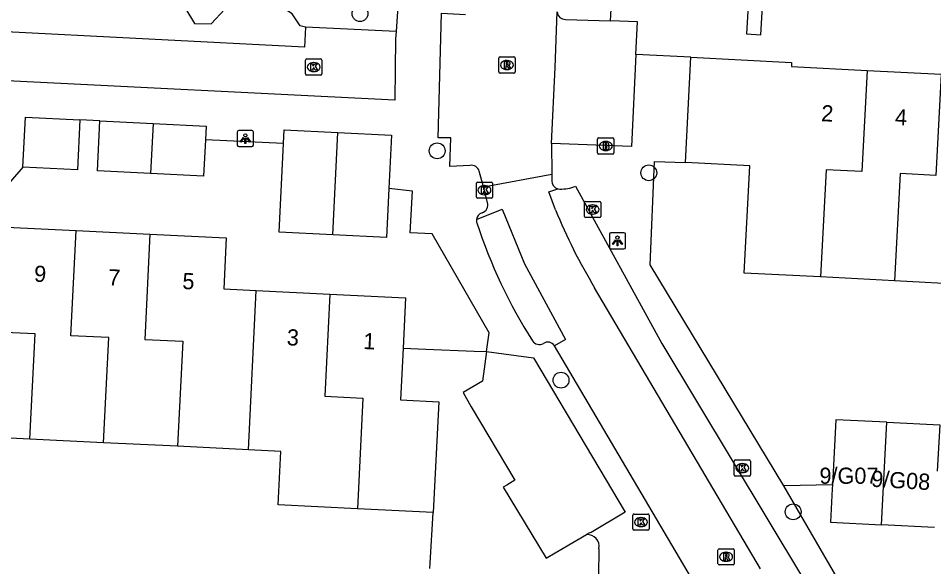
# Model space of a CAD drawing. Extents: x 162990 to 165007, y 383433 to 384336.
# Drawn here: x 164420.8 to 164477.4, y 383628.1 to 383662 of the extents above; entities that cross this region are included whole.
import ezdxf

# ---------------------------------------------------------------- set-up
doc = ezdxf.new("R2010")
doc.units = 0
for name, color, linetype in [('IMGEO_Boom', 7, 'Continuous'), ('IMGEO_Brandkraan', 7, 'Continuous'), ('IMGEO_Groenvoorziening', 7, 'Continuous'), ('IMGEO_Kolk', 7, 'Continuous'), ('IMGEO_Lichtpunt', 7, 'Continuous'), ('IMGEO_Pand', 7, 'Continuous'), ('IMGEO_Pand_nummerreeks', 7, 'Continuous'), ('IMGEO_Parkeervlak_open', 7, 'Continuous'), ('IMGEO_Rijbaan_lokaal_open', 7, 'Continuous'), ('IMGEO_Rioolput', 7, 'Continuous'), ('IMGEO_Voetpad_open', 7, 'Continuous')]:
    doc.layers.add(name, color=color, linetype=linetype)

msp = doc.modelspace()

# ---------------------------------------------------------------- linework, layer by layer
at = {"layer": 'IMGEO_Boom'}
for centre in [(164441.949, 383662.268), (164446.719, 383653.79), (164459.787, 383652.432), (164454.37, 383639.613), (164468.704, 383631.475)]:
    msp.add_circle(centre, 0.489, dxfattribs=at)
at = {"layer": 'IMGEO_Brandkraan'}
for p, q in [((164456.628, 383653.661), (164456.628, 383654.513)), ((164456.703, 383654.587), (164457.555, 383654.587)), ((164457.629, 383654.513), (164457.629, 383653.661)), ((164457.116, 383654.367), (164457.141, 383654.367)), ((164457.555, 383653.587), (164456.703, 383653.587)), ((164457.139, 383653.807), (164457.114, 383653.807))]:
    msp.add_line(p, q, dxfattribs=at)
for points in [[(164456.628, 383653.661), (164456.628, 383654.513)], [(164456.703, 383654.587), (164457.555, 383654.587)], [(164457.629, 383654.513), (164457.629, 383653.661)], [(164456.976, 383654.287), (164456.976, 383653.887), (164457.189, 383653.887)], [(164457.207, 383654.287), (164456.976, 383654.287)], [(164457.155, 383654.206), (164457.101, 383654.206), (164457.101, 383654.13)], [(164457.101, 383654.13), (164457.154, 383654.13)], [(164457.163, 383654.054), (164457.101, 383654.054), (164457.101, 383653.973)], [(164457.101, 383653.973), (164457.163, 383653.973)], [(164457.555, 383653.587), (164456.703, 383653.587)]]:
    msp.add_lwpolyline(points, dxfattribs=at)
for centre, radius, start, end in [((164456.705, 383654.511), 0.0765, 91.552, 178.448), ((164456.705, 383654.511), 0.0765, 91.552, 178.448), ((164457.553, 383654.511), 0.0765, 1.552, 88.448), ((164457.553, 383654.511), 0.0765, 1.552, 88.448), ((164457.156, 383654.168), 0.0379, 267.8285, 90.9355), ((164457.164, 383654.013), 0.0404, 269.8759, 90.5077), ((164457.195, 383654.138), 0.251, 268.6676, 293.5347), ((164457.211, 383654.142), 0.145, 59.4692, 91.5367), ((164457.236, 383654.189), 0.0922, 285.5137, 58.1501), ((164457.241, 383653.997), 0.105, 301.3115, 78.989), ((164456.705, 383653.663), 0.0765, 181.552, 268.448), ((164456.705, 383653.663), 0.0765, 181.552, 268.448), ((164457.553, 383653.663), 0.0765, 271.552, 358.448), ((164457.553, 383653.663), 0.0765, 271.552, 358.448)]:
    msp.add_arc(centre, radius, start, end, dxfattribs=at)
for centre, major_axis, ratio, start_param, end_param in [((164457.115, 383654.087), (-0.387, 0.002), 0.722429, 4.712389, 7.853982), ((164457.14, 383654.087), (-0.39, 0.002), 0.717154, 1.570796, 4.712389)]:
    msp.add_ellipse(centre, major_axis=major_axis, ratio=ratio, start_param=start_param, end_param=end_param, dxfattribs=at)
at = {"layer": 'IMGEO_Groenvoorziening'}
for points in [[(164444.613, 383641.587), (164446.017, 383641.526), (164448.992, 383641.416), (164449.765, 383641.388)], [(164446.273, 383627.973), (164446.293, 383628.307), (164446.472, 383631.437)]]:
    msp.add_lwpolyline(points, dxfattribs=at)
at = {"layer": 'IMGEO_Kolk'}
for p, q in [((164438.589, 383658.538), (164438.589, 383659.39)), ((164438.664, 383659.464), (164439.516, 383659.464)), ((164439.077, 383659.244), (164439.102, 383659.244)), ((164439.59, 383659.39), (164439.59, 383658.538)), ((164439.516, 383658.464), (164438.664, 383658.464)), ((164439.1, 383658.684), (164439.075, 383658.684)), ((164449.138, 383650.931), (164449.138, 383651.783)), ((164449.213, 383651.857), (164450.065, 383651.857)), ((164450.139, 383651.783), (164450.139, 383650.931)), ((164449.649, 383651.077), (164449.624, 383651.077)), ((164449.626, 383651.637), (164449.651, 383651.637)), ((164450.065, 383650.857), (164449.213, 383650.857)), ((164455.821, 383649.736), (164455.821, 383650.588)), ((164455.896, 383650.662), (164456.748, 383650.662)), ((164456.822, 383650.588), (164456.822, 383649.736)), ((164456.309, 383650.442), (164456.334, 383650.442)), ((164456.748, 383649.662), (164455.896, 383649.662)), ((164456.332, 383649.882), (164456.307, 383649.882)), ((164465.141, 383634.68), (164465.993, 383634.68)), ((164465.066, 383633.754), (164465.066, 383634.606)), ((164465.554, 383634.46), (164465.579, 383634.46)), ((164466.067, 383634.606), (164466.067, 383633.754)), ((164465.993, 383633.68), (164465.141, 383633.68)), ((164465.577, 383633.9), (164465.552, 383633.9)), ((164458.88, 383631.342), (164459.732, 383631.342)), ((164458.805, 383630.416), (164458.805, 383631.268)), ((164459.293, 383631.122), (164459.318, 383631.122)), ((164459.806, 383631.268), (164459.806, 383630.416)), ((164459.732, 383630.342), (164458.88, 383630.342)), ((164459.316, 383630.562), (164459.291, 383630.562))]:
    msp.add_line(p, q, dxfattribs=at)
for points in [[(164438.589, 383658.538), (164438.589, 383659.39)], [(164438.664, 383659.464), (164439.516, 383659.464)], [(164438.91, 383659.164), (164439.033, 383659.164), (164439.033, 383659.013), (164439.163, 383659.164), (164439.327, 383659.164), (164439.181, 383659.013), (164439.334, 383658.764), (164439.182, 383658.764), (164439.097, 383658.928), (164439.033, 383658.861), (164439.033, 383658.764), (164438.91, 383658.764), (164438.91, 383659.164)], [(164439.59, 383659.39), (164439.59, 383658.538)], [(164439.516, 383658.464), (164438.664, 383658.464)], [(164449.138, 383650.931), (164449.138, 383651.783)], [(164449.213, 383651.857), (164450.065, 383651.857)], [(164450.139, 383651.783), (164450.139, 383650.931)], [(164449.459, 383651.557), (164449.582, 383651.557), (164449.582, 383651.406), (164449.712, 383651.557), (164449.876, 383651.557), (164449.73, 383651.406), (164449.883, 383651.157), (164449.731, 383651.157), (164449.646, 383651.321), (164449.582, 383651.254), (164449.582, 383651.157), (164449.459, 383651.157), (164449.459, 383651.557)], [(164450.065, 383650.857), (164449.213, 383650.857)], [(164455.821, 383649.736), (164455.821, 383650.588)], [(164455.896, 383650.662), (164456.748, 383650.662)], [(164456.822, 383650.588), (164456.822, 383649.736)], [(164456.142, 383650.362), (164456.265, 383650.362), (164456.265, 383650.211), (164456.395, 383650.362), (164456.559, 383650.362), (164456.413, 383650.211), (164456.566, 383649.962), (164456.414, 383649.962), (164456.329, 383650.126), (164456.265, 383650.059), (164456.265, 383649.962), (164456.142, 383649.962), (164456.142, 383650.362)], [(164456.748, 383649.662), (164455.896, 383649.662)], [(164465.141, 383634.68), (164465.993, 383634.68)], [(164465.066, 383633.754), (164465.066, 383634.606)], [(164465.387, 383634.38), (164465.51, 383634.38), (164465.51, 383634.229), (164465.64, 383634.38), (164465.804, 383634.38), (164465.658, 383634.229), (164465.811, 383633.98), (164465.659, 383633.98), (164465.574, 383634.144), (164465.51, 383634.077), (164465.51, 383633.98), (164465.387, 383633.98), (164465.387, 383634.38)], [(164466.067, 383634.606), (164466.067, 383633.754)], [(164465.993, 383633.68), (164465.141, 383633.68)], [(164458.88, 383631.342), (164459.732, 383631.342)], [(164458.805, 383630.416), (164458.805, 383631.268)], [(164459.126, 383631.042), (164459.249, 383631.042), (164459.249, 383630.891), (164459.379, 383631.042), (164459.543, 383631.042), (164459.397, 383630.891), (164459.55, 383630.642), (164459.398, 383630.642), (164459.313, 383630.806), (164459.249, 383630.739), (164459.249, 383630.642), (164459.126, 383630.642), (164459.126, 383631.042)], [(164459.806, 383631.268), (164459.806, 383630.416)], [(164459.732, 383630.342), (164458.88, 383630.342)]]:
    msp.add_lwpolyline(points, dxfattribs=at)
for centre, start, end in [((164438.666, 383659.388), 91.552, 178.448), ((164438.666, 383659.388), 91.552, 178.448), ((164439.514, 383659.388), 1.552, 88.448), ((164439.514, 383659.388), 1.552, 88.448), ((164438.666, 383658.54), 181.552, 268.448), ((164438.666, 383658.54), 181.552, 268.448), ((164439.514, 383658.54), 271.552, 358.448), ((164439.514, 383658.54), 271.552, 358.448), ((164449.215, 383651.781), 91.552, 178.448), ((164449.215, 383651.781), 91.552, 178.448), ((164450.063, 383651.781), 1.552, 88.448), ((164450.063, 383651.781), 1.552, 88.448), ((164449.215, 383650.933), 181.552, 268.448), ((164449.215, 383650.933), 181.552, 268.448), ((164450.063, 383650.933), 271.552, 358.448), ((164450.063, 383650.933), 271.552, 358.448), ((164455.898, 383650.586), 91.552, 178.448), ((164455.898, 383650.586), 91.552, 178.448), ((164456.746, 383650.586), 1.552, 88.448), ((164456.746, 383650.586), 1.552, 88.448), ((164455.898, 383649.738), 181.552, 268.448), ((164455.898, 383649.738), 181.552, 268.448), ((164456.746, 383649.738), 271.552, 358.448), ((164456.746, 383649.738), 271.552, 358.448), ((164465.143, 383634.604), 91.552, 178.448), ((164465.143, 383634.604), 91.552, 178.448), ((164465.991, 383634.604), 1.552, 88.448), ((164465.991, 383634.604), 1.552, 88.448), ((164465.143, 383633.756), 181.552, 268.448), ((164465.143, 383633.756), 181.552, 268.448), ((164465.991, 383633.756), 271.552, 358.448), ((164465.991, 383633.756), 271.552, 358.448), ((164458.882, 383631.266), 91.552, 178.448), ((164458.882, 383631.266), 91.552, 178.448), ((164459.73, 383631.266), 1.552, 88.448), ((164459.73, 383631.266), 1.552, 88.448), ((164458.882, 383630.418), 181.552, 268.448), ((164458.882, 383630.418), 181.552, 268.448), ((164459.73, 383630.418), 271.552, 358.448), ((164459.73, 383630.418), 271.552, 358.448)]:
    msp.add_arc(centre, 0.0765, start, end, dxfattribs=at)
for centre, major_axis, ratio, start_param, end_param in [((164439.076, 383658.964), (-0.387, 0.002), 0.722429, 4.712389, 7.853982), ((164439.101, 383658.964), (-0.39, 0.002), 0.717154, 1.570796, 4.712389), ((164449.625, 383651.357), (-0.387, 0.002), 0.722429, 4.712389, 7.853982), ((164449.65, 383651.357), (-0.39, 0.002), 0.717154, 1.570796, 4.712389), ((164456.308, 383650.162), (-0.387, 0.002), 0.722429, 4.712389, 7.853982), ((164456.333, 383650.162), (-0.39, 0.002), 0.717154, 1.570796, 4.712389), ((164465.553, 383634.18), (-0.387, 0.002), 0.722429, 4.712389, 7.853982), ((164465.578, 383634.18), (-0.39, 0.002), 0.717154, 1.570796, 4.712389), ((164459.292, 383630.842), (-0.387, 0.002), 0.722429, 4.712389, 7.853982), ((164459.317, 383630.842), (-0.39, 0.002), 0.717154, 1.570796, 4.712389)]:
    msp.add_ellipse(centre, major_axis=major_axis, ratio=ratio, start_param=start_param, end_param=end_param, dxfattribs=at)
at = {"layer": 'IMGEO_Lichtpunt'}
for p, q in [((164435.272, 383655.042), (164434.464, 383655.042)), ((164435.272, 383655.042), (164434.464, 383655.042)), ((164434.37, 383654.947), (164434.37, 383654.14)), ((164434.37, 383654.947), (164434.37, 383654.14)), ((164435.366, 383654.14), (164435.366, 383654.947)), ((164435.366, 383654.14), (164435.366, 383654.947)), ((164434.464, 383654.046), (164435.272, 383654.046)), ((164434.464, 383654.046), (164435.272, 383654.046)), ((164457.352, 383648.628), (164457.352, 383647.821)), ((164457.352, 383648.628), (164457.352, 383647.821)), ((164458.254, 383648.723), (164457.446, 383648.723)), ((164458.254, 383648.723), (164457.446, 383648.723)), ((164458.348, 383647.821), (164458.348, 383648.628)), ((164458.348, 383647.821), (164458.348, 383648.628)), ((164457.446, 383647.727), (164458.254, 383647.727)), ((164457.446, 383647.727), (164458.254, 383647.727))]:
    msp.add_line(p, q, dxfattribs=at)
for points in [[(164434.744, 383654.611), (164434.783, 383654.583), (164434.595, 383654.321), (164434.557, 383654.348), (164434.744, 383654.611)], [(164434.846, 383654.563), (164434.893, 383654.563), (164434.893, 383654.241), (164434.846, 383654.241), (164434.846, 383654.563)], [(164434.956, 383654.583), (164434.994, 383654.61), (164435.181, 383654.348), (164435.142, 383654.32), (164434.956, 383654.583)], [(164457.726, 383648.292), (164457.765, 383648.264), (164457.577, 383648.002), (164457.539, 383648.029), (164457.726, 383648.292)], [(164457.938, 383648.264), (164457.976, 383648.291), (164458.163, 383648.029), (164458.124, 383648.001), (164457.938, 383648.264)], [(164457.828, 383648.244), (164457.875, 383648.244), (164457.875, 383647.922), (164457.828, 383647.922), (164457.828, 383648.244)]]:
    msp.add_lwpolyline(points, dxfattribs=at)
for centre in [(164434.869, 383654.745), (164457.851, 383648.426)]:
    msp.add_circle(centre, 0.0994, dxfattribs=at)
for centre, start, end in [((164434.464, 383654.947), 90, 180), ((164434.464, 383654.947), 90, 180), ((164435.272, 383654.947), 0, 90), ((164435.272, 383654.947), 0, 90), ((164434.464, 383654.14), 180, 270), ((164434.464, 383654.14), 180, 270), ((164435.272, 383654.14), 270, 0), ((164435.272, 383654.14), 270, 360), ((164457.446, 383648.628), 90, 180), ((164457.446, 383648.628), 90, 180), ((164458.254, 383648.628), 0, 90), ((164458.254, 383648.628), 0, 90), ((164457.446, 383647.821), 180, 270), ((164457.446, 383647.821), 180, 270), ((164458.254, 383647.821), 270, 0), ((164458.254, 383647.821), 270, 360)]:
    msp.add_arc(centre, 0.0946, start, end, dxfattribs=at)
at = {"layer": 'IMGEO_Pand'}
for points in [[(164462.054, 383653.071), (164462.393, 383659.568)], [(164462.393, 383659.568), (164468.608, 383659.244), (164468.595, 383659.004), (164473.276, 383658.759)], [(164473.276, 383658.759), (164472.946, 383652.506), (164470.749, 383652.622), (164470.399, 383645.99)], [(164473.276, 383658.759), (164477.84, 383658.521)], [(164477.84, 383658.521), (164477.51, 383652.271), (164475.313, 383652.387), (164474.962, 383645.751)], [(164421.132, 383652.779), (164421.285, 383655.875), (164424.653, 383655.708)], [(164424.653, 383655.708), (164424.5, 383652.612), (164421.132, 383652.779)], [(164429.015, 383652.38), (164425.737, 383652.542), (164425.889, 383655.632)], [(164425.889, 383655.632), (164429.168, 383655.47)], [(164429.168, 383655.47), (164429.015, 383652.38)], [(164429.168, 383655.47), (164432.445, 383655.309), (164432.403, 383654.461)], [(164437.222, 383654.242), (164437.263, 383655.077), (164440.579, 383654.913)], [(164440.27, 383648.592), (164440.579, 383654.913)], [(164440.579, 383654.913), (164443.896, 383654.749), (164443.733, 383651.45)], [(164432.403, 383654.461), (164432.293, 383652.219), (164429.015, 383652.38)], [(164440.27, 383648.592), (164436.951, 383648.756), (164437.222, 383654.242)], [(164470.399, 383645.99), (164465.687, 383646.236), (164466.033, 383652.863), (164462.054, 383653.071)], [(164443.733, 383651.45), (164443.584, 383648.429), (164440.27, 383648.592)], [(164421.553, 383635.975), (164421.877, 383642.469), (164419.53, 383642.586), (164419.659, 383649.095)], [(164419.659, 383649.095), (164424.414, 383648.86)], [(164426.113, 383635.75), (164426.437, 383642.244), (164424.09, 383642.361), (164424.414, 383648.86)], [(164424.414, 383648.86), (164428.975, 383648.635)], [(164428.975, 383648.635), (164428.651, 383642.137), (164430.998, 383642.02), (164430.674, 383635.525)], [(164428.975, 383648.635), (164433.686, 383648.402), (164433.53, 383645.25), (164435.54, 383645.151)], [(164474.962, 383645.751), (164470.399, 383645.99)], [(164479.526, 383645.513), (164474.962, 383645.751)], [(164435.056, 383635.308), (164435.54, 383645.151)], [(164435.54, 383645.151), (164440.09, 383644.926)], [(164440.09, 383644.926), (164439.781, 383638.618), (164442.128, 383638.503), (164441.793, 383631.668)], [(164440.09, 383644.926), (164444.766, 383644.695), (164444.613, 383641.587)], [(164444.613, 383641.587), (164444.455, 383638.392), (164446.81, 383638.275), (164446.472, 383631.437)], [(164474.5, 383637.01), (164471.338, 383637.172), (164471.131, 383633.138)], [(164474.164, 383630.669), (164474.5, 383637.01)], [(164474.5, 383637.01), (164477.756, 383636.843), (164477.609, 383633.984)], [(164421.553, 383635.975), (164416.992, 383636.2)], [(164426.113, 383635.75), (164421.553, 383635.975)], [(164430.674, 383635.525), (164426.113, 383635.75)], [(164435.056, 383635.308), (164430.674, 383635.525)], [(164441.793, 383631.668), (164436.903, 383631.91), (164437.066, 383635.209), (164435.056, 383635.308)], [(164471.131, 383633.138), (164471.119, 383632.902), (164471.013, 383630.831), (164474.164, 383630.669)], [(164446.472, 383631.437), (164441.793, 383631.668)], [(164477.431, 383630.501), (164474.164, 383630.669)]]:
    msp.add_lwpolyline(points, dxfattribs=at)
at = {"layer": 'IMGEO_Parkeervlak_open'}
for points in [[(164430.995, 383662.657), (164431.188, 383662.536), (164431.724, 383661.664), (164432.754, 383661.63), (164433.606, 383662.538), (164433.947, 383662.647), (164434.023, 383662.643)], [(164438.579, 383661.43), (164438.26, 383661.521), (164437.763, 383662.263), (164437.464, 383662.444)], [(164449.765, 383641.388), (164449.521, 383639.554), (164448.313, 383638.842), (164448.824, 383637.975), (164451.507, 383633.425), (164451.025, 383633.132), (164450.793, 383632.991), (164453.45, 383628.616), (164453.65, 383628.733), (164455.945, 383630.07)]]:
    msp.add_lwpolyline(points, dxfattribs=at)
at = {"layer": 'IMGEO_Rijbaan_lokaal_open'}
for points in [[(164438.579, 383661.43), (164438.522, 383660.2), (164419.261, 383661.193), (164419.326, 383662.328)], [(164448.737, 383652.888), (164447.508, 383652.821), (164447.571, 383654.599), (164446.779, 383654.601), (164446.985, 383662.293), (164448.477, 383662.212)], [(164453.782, 383654.244), (164454.005, 383658.942), (164454.122, 383662.373)], [(164444.179, 383661.16), (164438.579, 383661.43)], [(164444.179, 383661.16), (164444.149, 383660.717), (164444.109, 383656.91), (164419.31, 383658.148)], [(164453.782, 383654.244), (164453.797, 383652.345)], [(164449.58, 383651.57), (164449.32, 383652.531)], [(164449.58, 383651.57), (164453.797, 383652.345)], [(164453.797, 383652.345), (164453.796, 383651.924)], [(164449.825, 383650.595), (164449.58, 383651.57)], [(164454.028, 383650.145), (164453.615, 383651.25), (164454.166, 383651.441)], [(164449.145, 383649.539), (164450.724, 383650.191), (164452.118, 383646.81), (164454.651, 383642.127), (164453.957, 383641.735)], [(164466.694, 383627.959), (164456.442, 383645.329)], [(164463.321, 383625.868), (164453.957, 383641.735)]]:
    msp.add_lwpolyline(points, dxfattribs=at)
for centre, radius, start, end in [((164448.83, 383652.385), 0.512, 16.6206, 100.417), ((164454.305, 383651.931), 0.509, 180.7529, 254.1547), ((164449.323, 383650.451), 0.523, 288.791, 16.0176), ((164449.632, 383649.487), 0.49, 106.7202, 173.9124), ((164485.029, 383662.671), 33.436, 202.0014, 211.2429)]:
    msp.add_arc(centre, radius, start, end, dxfattribs=at)
at = {"layer": 'IMGEO_Rioolput'}
for p, q in [((164450.602, 383659.59), (164451.454, 383659.59)), ((164450.527, 383658.664), (164450.527, 383659.516)), ((164451.015, 383659.37), (164451.04, 383659.37)), ((164451.528, 383659.516), (164451.528, 383658.664)), ((164451.454, 383658.59), (164450.602, 383658.59)), ((164451.038, 383658.81), (164451.013, 383658.81)), ((164464.063, 383628.271), (164464.063, 383629.123)), ((164464.138, 383629.197), (164464.99, 383629.197)), ((164465.064, 383629.123), (164465.064, 383628.271)), ((164464.551, 383628.977), (164464.576, 383628.977)), ((164464.99, 383628.197), (164464.138, 383628.197)), ((164464.574, 383628.417), (164464.549, 383628.417))]:
    msp.add_line(p, q, dxfattribs=at)
for points in [[(164450.602, 383659.59), (164451.454, 383659.59)], [(164450.527, 383658.664), (164450.527, 383659.516)], [(164451.116, 383659.288), (164450.864, 383659.29), (164450.864, 383658.89)], [(164450.864, 383658.89), (164450.988, 383658.89), (164450.988, 383659.052), (164450.999, 383659.052)], [(164451.042, 383659.209), (164450.988, 383659.209), (164450.988, 383659.128)], [(164450.988, 383659.128), (164451.04, 383659.128)], [(164451.046, 383659.023), (164451.117, 383658.89), (164451.257, 383658.89), (164451.192, 383659.016)], [(164451.528, 383659.516), (164451.528, 383658.664)], [(164451.454, 383658.59), (164450.602, 383658.59)], [(164464.063, 383628.271), (164464.063, 383629.123)], [(164464.138, 383629.197), (164464.99, 383629.197)], [(164465.064, 383629.123), (164465.064, 383628.271)], [(164464.652, 383628.895), (164464.4, 383628.897), (164464.4, 383628.497)], [(164464.4, 383628.497), (164464.524, 383628.497), (164464.524, 383628.659), (164464.535, 383628.659)], [(164464.578, 383628.816), (164464.524, 383628.816), (164464.524, 383628.735)], [(164464.524, 383628.735), (164464.576, 383628.735)], [(164464.582, 383628.63), (164464.653, 383628.497), (164464.793, 383628.497), (164464.728, 383628.623)], [(164464.99, 383628.197), (164464.138, 383628.197)]]:
    msp.add_lwpolyline(points, dxfattribs=at)
for centre, radius, start, end in [((164450.604, 383659.514), 0.0765, 91.552, 178.448), ((164450.604, 383659.514), 0.0765, 91.552, 178.448), ((164451.452, 383659.514), 0.0765, 1.552, 88.448), ((164451.452, 383659.514), 0.0765, 1.552, 88.448), ((164450.998, 383658.999), 0.0533, 26.0293, 88.6989), ((164451.024, 383659.317), 0.19, 274.7715, 282.9687), ((164451.048, 383659.113), 0.0964, 77.0061, 93.1865), ((164451.062, 383659.17), 0.0378, 276.6634, 79.6772), ((164451.115, 383659.178), 0.109, 350.3612, 89.416), ((164451.113, 383659.178), 0.112, 277.5842, 350.9817), ((164451.097, 383658.963), 0.108, 29.5134, 73.7905), ((164450.604, 383658.666), 0.0765, 181.552, 268.448), ((164450.604, 383658.666), 0.0765, 181.552, 268.448), ((164451.452, 383658.666), 0.0765, 271.552, 358.448), ((164451.452, 383658.666), 0.0765, 271.552, 358.448), ((164464.14, 383629.121), 0.0765, 91.552, 178.448), ((164464.14, 383629.121), 0.0765, 91.552, 178.448), ((164464.988, 383629.121), 0.0765, 1.552, 88.448), ((164464.988, 383629.121), 0.0765, 1.552, 88.448), ((164464.534, 383628.606), 0.0533, 26.0293, 88.6989), ((164464.56, 383628.924), 0.19, 274.7715, 282.9687), ((164464.584, 383628.72), 0.0964, 77.0061, 93.1865), ((164464.598, 383628.777), 0.0378, 276.6634, 79.6772), ((164464.651, 383628.785), 0.109, 350.3612, 89.416), ((164464.649, 383628.785), 0.112, 277.5842, 350.9817), ((164464.633, 383628.57), 0.108, 29.5134, 73.7905), ((164464.14, 383628.273), 0.0765, 181.552, 268.448), ((164464.14, 383628.273), 0.0765, 181.552, 268.448), ((164464.988, 383628.273), 0.0765, 271.552, 358.448), ((164464.988, 383628.273), 0.0765, 271.552, 358.448)]:
    msp.add_arc(centre, radius, start, end, dxfattribs=at)
for centre, major_axis, ratio, start_param, end_param in [((164451.014, 383659.09), (-0.387, 0.002), 0.722429, 4.712389, 7.853982), ((164451.039, 383659.09), (-0.39, 0.002), 0.717154, 1.570796, 4.712389), ((164464.55, 383628.697), (-0.387, 0.002), 0.722429, 4.712389, 7.853982), ((164464.575, 383628.697), (-0.39, 0.002), 0.717154, 1.570796, 4.712389)]:
    msp.add_ellipse(centre, major_axis=major_axis, ratio=ratio, start_param=start_param, end_param=end_param, dxfattribs=at)
at = {"layer": 'IMGEO_Voetpad_open'}
for points in [[(164465.814, 383661.012), (164466.705, 383660.965), (164466.937, 383664.855), (164466.042, 383664.911), (164465.814, 383661.012)], [(164457.432, 383661.812), (164457.526, 383663.661)], [(164444.305, 383663.007), (164444.179, 383661.16)], [(164454.649, 383661.909), (164457.432, 383661.812)], [(164458.992, 383659.745), (164459.085, 383661.755), (164457.432, 383661.812)], [(164458.992, 383659.745), (164458.728, 383654.049), (164453.782, 383654.244)], [(164462.393, 383659.568), (164458.992, 383659.745)], [(164421.132, 383652.779), (164419.699, 383651.148), (164406.322, 383651.856), (164406.404, 383655.746), (164384.934, 383656.853), (164383.38, 383627.887), (164388.237, 383627.646)], [(164425.889, 383655.632), (164424.653, 383655.708)], [(164437.222, 383654.242), (164432.403, 383654.461)], [(164468.125, 383633.091), (164459.867, 383646.747), (164460.148, 383653.119), (164462.054, 383653.071)], [(164449.765, 383641.388), (164449.919, 383642.547), (164446.402, 383648.651), (164445.053, 383648.716), (164445.202, 383651.285), (164443.733, 383651.45)], [(164454.166, 383651.441), (164454.299, 383651.424)], [(164455.269, 383651.604), (164460.596, 383641.871), (164469.277, 383627.427), (164469.069, 383627.178)], [(164449.765, 383641.388), (164452.665, 383640.991), (164458.333, 383631.452), (164456.226, 383630.207)], [(164471.131, 383633.138), (164468.125, 383633.091)], [(164478.154, 383615.778), (164468.125, 383633.091)], [(164456.081, 383630.149), (164455.945, 383630.07)], [(164456.703, 383629.199), (164456.673, 383627.538)]]:
    msp.add_lwpolyline(points, dxfattribs=at)
for centre, radius, start, end in [((164454.637, 383662.427), 0.518, 185.9722, 271.3028), ((164454.37, 383653.743), 2.32, 268.2351, 292.7902), ((164449.623, 383649.483), 0.481, 173.2975, 197.9012), ((164480.645, 383659.696), 33.141, 198.2187, 212.1903), ((164453.045, 383642.385), 0.564, 217.6152, 294.2727), ((164453.557, 383641.501), 0.464, 30.3266, 127.0535), ((164456.356, 383629.673), 0.55, 103.6396, 119.9632), ((164455.995, 383629.348), 0.724, 348.1287, 93.9351)]:
    msp.add_arc(centre, radius, start, end, dxfattribs=at)

# ---------------------------------------------------------------- texts
at = {"layer": 'IMGEO_Pand_nummerreeks'}
for s, rotation, p in [('2', 357.009, (164470.422, 383655.624)), ('4', 357.009, (164474.976, 383655.386)), ('9', 357.1718, (164421.801, 383645.705)), ('7', 357.1718, (164426.38, 383645.479)), ('5', 357.1718, (164430.96, 383645.253)), ('3', 357.1722, (164437.411, 383641.774)), ('1', 357.1722, (164442.136, 383641.541)), ('9/G08', 356.6335, (164473.507, 383633.031))]:
    msp.add_text(s, height=1, rotation=rotation, dxfattribs=at).set_placement(p)
msp.add_text('9/G07', height=1, dxfattribs=at).set_placement((164470.331, 383633.208))

doc.saveas('drawing.dxf')
